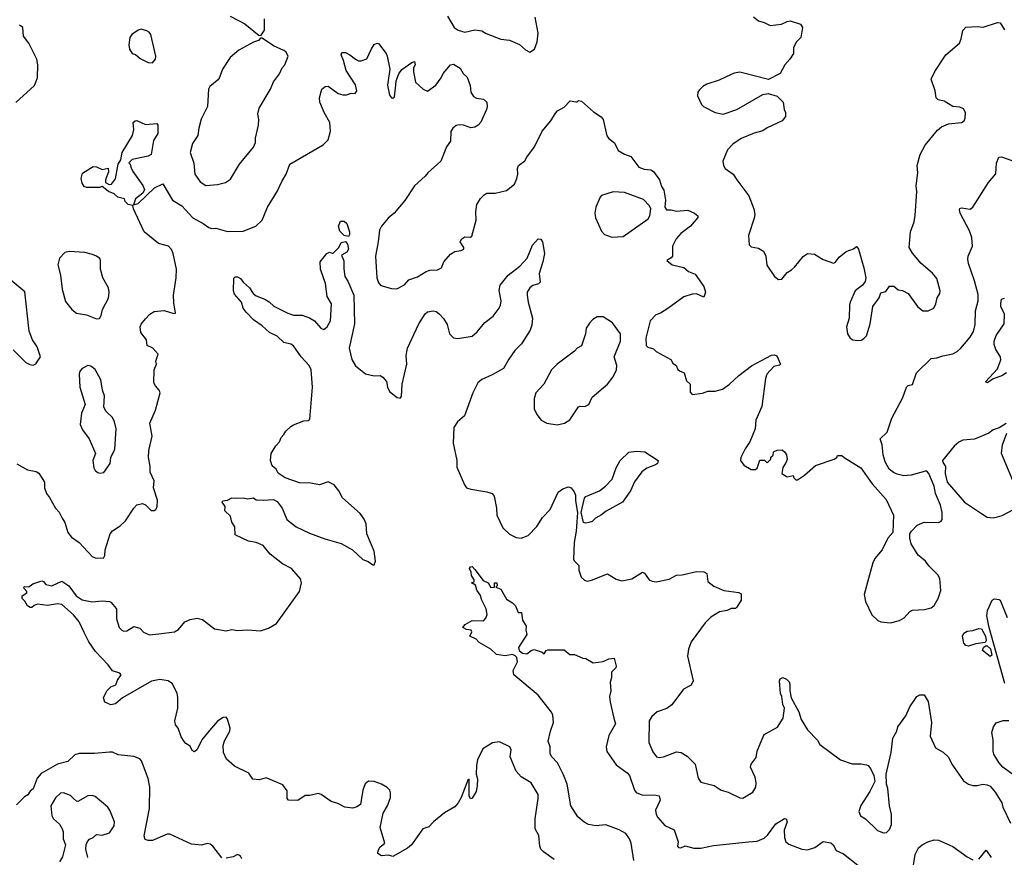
# Model space of a CAD drawing. Extents: x 2133489 to 2292442, y 756223 to 916462.
# Tile 384 of 463: x 2251331 to 2258173, y 861727 to 867549. Entities that reach past the tile are written whole.
import ezdxf

# ---------------------------------------------------------------- set-up
doc = ezdxf.new("R2010")
doc.units = 0

msp = doc.modelspace()

# ---------------------------------------------------------------- linework, layer by layer
at = {"layer": '0CON20XD'}
for points in [[(2252794.3, 867574.3), (2252895, 867521.2), (2252995, 867440), (2253008.3, 867441.7), (2253032.5, 867475), (2253032, 867555)], [(2254305, 867574), (2254350, 867495), (2254378.8, 867475), (2254425, 867462.5), (2254495, 867478.9), (2254542.3, 867472.3), (2254573.2, 867453.2), (2254675, 867414), (2254735, 867406.2), (2254805, 867376), (2254845, 867340), (2254875, 867323.3), (2254907.5, 867345), (2254926, 867395), (2254932.9, 867455), (2254913.8, 867566.2)], [(2256429.6, 867569.6), (2256465, 867540.8), (2256505, 867529.2), (2256545, 867507.5), (2256625, 867516.7), (2256665, 867537.5), (2256685, 867540), (2256757, 867517), (2256770, 867495), (2256760, 867425), (2256730, 867395), (2256707.5, 867355), (2256707.5, 867315), (2256682.5, 867275), (2256647.5, 867235), (2256616.1, 867173.9), (2256535, 867132.5), (2256336.4, 867183.6), (2256295, 867178), (2256275, 867168.8), (2256191.7, 867128.3), (2256105, 867101.2), (2256077.5, 867085), (2256055, 867062.5), (2256043.3, 867045), (2256040.7, 867020.7), (2256069.3, 866959.3), (2256082.5, 866945), (2256165, 866903.8), (2256218.3, 866891.7), (2256315, 866924), (2256495, 867030), (2256533, 867037), (2256595, 867017.5), (2256637.5, 866975), (2256642.5, 866925), (2256652.5, 866905), (2256652.5, 866875), (2256630, 866845), (2256525, 866796.7), (2256495, 866776.7), (2256435, 866760), (2256345, 866722.5), (2256286.6, 866683.4), (2256250, 866645), (2256217.5, 866565), (2256220.8, 866535), (2256234.2, 866515), (2256290, 866475), (2256313.8, 866435), (2256398, 866325), (2256432, 866235), (2256438.8, 866195), (2256435, 866170), (2256395, 866050), (2256400, 865985), (2256415, 865970), (2256465, 865960), (2256500.8, 865940.8), (2256516, 865905), (2256523.9, 865843.9), (2256576.7, 865765), (2256605, 865743.3), (2256627.5, 865745), (2256665, 865792.5), (2256695, 865810), (2256715, 865830), (2256775, 865903.3), (2256805, 865923.8), (2256855, 865918.8), (2256915, 865882.5), (2256985, 865856.7), (2256997.7, 865862.3), (2257025, 865898.8), (2257075, 865936.7), (2257125, 865957.5), (2257145, 865972.5), (2257149.3, 865969.3), (2257158.8, 865955), (2257196.7, 865825), (2257210, 865755), (2257205, 865730), (2257187.5, 865705), (2257136.4, 865663.6), (2257101.2, 865585), (2257096.2, 865565), (2257096.1, 865473.9), (2257077.5, 865415), (2257082.5, 865365), (2257102.5, 865335), (2257120, 865325), (2257155, 865318.8), (2257177.7, 865322.3), (2257197.3, 865332.7), (2257215, 865352.5), (2257240, 865435), (2257260, 865555), (2257302.5, 865615), (2257315, 865650), (2257349.3, 865660.7), (2257375, 865697.5), (2257405, 865696.2), (2257435, 865671.2), (2257465, 865666), (2257505, 865646.7), (2257570, 865555), (2257606.4, 865526.4), (2257645, 865526.2), (2257683.3, 865545), (2257698, 865575), (2257706, 865615), (2257725.8, 865645), (2257727.5, 865665), (2257705, 865750), (2257675, 865786.2), (2257594.5, 865854.5), (2257535.7, 865925.7), (2257512, 865965), (2257521.2, 866075), (2257546.7, 866145), (2257553, 866187), (2257564.5, 866355.5), (2257561.5, 866395), (2257572.5, 866485), (2257566.7, 866535), (2257587.9, 866612.1), (2257622.4, 866677.6), (2257709.3, 866780.7), (2257736.8, 866803.2), (2257785, 866824), (2257875, 866833.8), (2257893.3, 866845), (2257902, 866865), (2257903.8, 866903.8), (2257888.3, 866928.3), (2257865, 866940), (2257816.4, 866946.4), (2257755, 866982.5), (2257713, 866993), (2257700, 867005), (2257692.5, 867055), (2257663.8, 867135), (2257690.3, 867189.7), (2257766.2, 867305), (2257861.2, 867385), (2257874, 867415), (2257885.7, 867474.3), (2257905, 867496.2), (2257985, 867501.2), (2258025, 867496.2), (2258125, 867530), (2258145, 867527.5), (2258175, 867477.5)], [(2251305, 866973.8), (2251435, 867091.2), (2251454.4, 867145), (2251456.5, 867235), (2251449.5, 867275), (2251394, 867385), (2251357.5, 867435), (2251353.9, 867493.9), (2251330.5, 867510.5)], [(2252255, 867250), (2252275.9, 867274.1), (2252276.2, 867295), (2252242, 867445), (2252231.2, 867461.2), (2252215, 867471.2), (2252175, 867483.3), (2252155, 867476.7), (2252110, 867445), (2252096.2, 867425), (2252090, 867375), (2252093.3, 867345), (2252112.5, 867315), (2252135, 867306.7), (2252168.8, 867278.8), (2252225, 867252), (2252255, 867250)], [(2252625, 866395.8), (2252705, 866402.9), (2252761.7, 866418.3), (2252795, 866441.2), (2252858, 866545), (2252956.4, 866663.6), (2252969.2, 866695), (2252970, 866725), (2252990.8, 866815), (2252994, 866855), (2252986.2, 866895), (2252996.2, 866935), (2253075, 867066.7), (2253095, 867116.7), (2253137.6, 867172.4), (2253155, 867213.8), (2253173.3, 867235), (2253196.7, 867295), (2253180, 867325), (2253165.8, 867335.8), (2253095, 867366.2), (2253015, 867420), (2253005, 867420), (2252990, 867405), (2252955, 867392.5), (2252855, 867338), (2252793.7, 867286.3), (2252741.4, 867205), (2252714.5, 867135.5), (2252653.3, 867085), (2252644.2, 867065.8), (2252635.7, 866945), (2252592.6, 866857.4), (2252575.7, 866795), (2252570, 866745), (2252531.1, 866688.9), (2252515.6, 866625), (2252541.7, 866551.7), (2252548.6, 866475), (2252585, 866422), (2252625, 866395.8)], [(2252135, 866303.3), (2252121.7, 866261.7), (2252155, 866272.2), (2252268.8, 866381.2), (2252325, 866409.2), (2252393.1, 866295), (2252457.1, 866255), (2252535, 866171.1), (2252605, 866133.5), (2252645, 866104), (2252665, 866098), (2252695, 866100), (2252775, 866075.8), (2252885, 866080), (2252972.5, 866115), (2253016.7, 866155), (2253053.8, 866245), (2253121.2, 866355), (2253152, 866425), (2253184, 866475), (2253208.8, 866545), (2253440.3, 866679.7), (2253474, 866715), (2253490.8, 866775), (2253486, 866835), (2253445.8, 866905), (2253417.5, 866975), (2253414, 867005), (2253430, 867065), (2253455, 867084), (2253475, 867088), (2253545, 867036), (2253577.3, 867027.3), (2253602.5, 867027.5), (2253635, 867038.8), (2253663.3, 867036.7), (2253673.8, 867055), (2253665.5, 867095.5), (2253599.5, 867195), (2253581.4, 867265), (2253564.2, 867305), (2253568.8, 867321.2), (2253595, 867320), (2253626.2, 867305), (2253665, 867273.8), (2253685, 867263.8), (2253705, 867263.8), (2253743.9, 867276.1), (2253775, 867346.7), (2253795, 867376.7), (2253815, 867386.2), (2253825, 867383.3), (2253878, 867315), (2253885.6, 867295.6), (2253902.9, 867205), (2253888.1, 867095), (2253900, 867025), (2253915, 867006.7), (2253925, 867003.8), (2253935, 867012.5), (2253944.3, 867095), (2253948.1, 867125), (2253965, 867172.5), (2253986.1, 867203.9), (2254055, 867252.5), (2254075, 867257.5), (2254080, 867235), (2254068.8, 867215), (2254067.7, 867187.7), (2254082, 867115), (2254135, 867066.2), (2254165, 867053.3), (2254224, 867095), (2254260, 867145), (2254273.8, 867175), (2254323.8, 867235), (2254345, 867238.8), (2254391.4, 867211.4), (2254412, 867175), (2254440.5, 867150.5), (2254461.7, 867091.7), (2254465.6, 867045.6), (2254483.8, 867015), (2254505, 867004.2), (2254555, 866996.2), (2254576.2, 866975), (2254580, 866945), (2254575.7, 866925), (2254535, 866836.7), (2254516.2, 866815), (2254495, 866802.5), (2254465, 866798.1), (2254415, 866815.6), (2254385, 866818.9), (2254365, 866812.9), (2254342, 866795), (2254327.3, 866772.7), (2254324.2, 866705), (2254298.1, 866665), (2254258, 866565), (2254167.5, 866485), (2254149.7, 866460.3), (2254075, 866393.8), (2254007.8, 866292.2), (2253933.1, 866205), (2253891.4, 866168.6), (2253846.4, 866113.6), (2253830.6, 866085), (2253822.2, 866005), (2253802.5, 865905), (2253813.5, 865755), (2253825, 865720), (2253841.2, 865701.2), (2253915, 865680), (2253952.3, 865677.7), (2254005, 865706.2), (2254035, 865742), (2254095, 865762.5), (2254155, 865800), (2254181.2, 865808.8), (2254235, 865810), (2254262.5, 865825), (2254278, 865865), (2254325, 865918.8), (2254355, 865938.8), (2254400, 865945), (2254417.5, 865955), (2254416.7, 865966.7), (2254392.5, 866005), (2254402.5, 866025), (2254425, 866040), (2254463, 866037), (2254472.5, 866045), (2254502.5, 866155), (2254500, 866215), (2254508.8, 866265), (2254532.7, 866307.3), (2254557.7, 866332.3), (2254577.3, 866342.7), (2254635, 866342.5), (2254715, 866362.5), (2254770, 866405), (2254786.7, 866445), (2254792.5, 866475), (2254790, 866515), (2254797.5, 866535), (2254842.3, 866567.7), (2254855.6, 866594.4), (2254909.2, 866665), (2254962.5, 866775), (2255022, 866845), (2255055, 866900), (2255067.5, 866915), (2255115, 866940), (2255155.9, 866984.1), (2255195, 866977.5), (2255205, 866977.5), (2255215, 866987.5), (2255235, 866982), (2255318.9, 866908.9), (2255372.7, 866872.7), (2255385.5, 866855), (2255411.1, 866741.1), (2255425, 866722.9), (2255465, 866692), (2255490.9, 866640.9), (2255535, 866613.8), (2255577.3, 866597.3), (2255633.1, 866523.1), (2255670.9, 866510.9), (2255717.5, 866505), (2255736, 866495), (2255777, 866437), (2255790.5, 866390.5), (2255806.7, 866365), (2255818.8, 866295), (2255813.3, 866245), (2255825, 866227.5), (2255858.3, 866228.3), (2255895, 866218), (2255975, 866224), (2256020, 866205), (2256043.3, 866185), (2256043.8, 866175), (2255992, 866115), (2255925, 866062), (2255892.5, 866025), (2255868, 865975), (2255866.7, 865905), (2255857.3, 865892.7), (2255827.5, 865875), (2255865.7, 865845.7), (2255945.8, 865825.8), (2255977.7, 865797.7), (2256025, 865780), (2256085.7, 865695.7), (2256096.2, 865655), (2256085, 865620), (2256035, 865643.3), (2256005, 865641.2), (2255945, 865622), (2255835, 865541.2), (2255785, 865510), (2255751.7, 865498.3), (2255712.5, 865455), (2255682.5, 865335), (2255683.3, 865285), (2255695, 865272.5), (2255735, 865262.5), (2255755, 865242.5), (2255855, 865187.5), (2255870.7, 865160.7), (2255892.5, 865145), (2255905, 865117.5), (2255915, 865107.5), (2255947.5, 865095), (2255965, 865040), (2255990, 865015), (2255990.7, 864960.7), (2256005, 864943.3), (2256075, 864953.3), (2256113.9, 864966.1), (2256165, 864966.2), (2256215, 864982), (2256264.3, 865015.7), (2256328.8, 865075), (2256417.2, 865142.8), (2256555, 865216.7), (2256575, 865220), (2256593, 865213), (2256617.5, 865155), (2256611.7, 865148.3), (2256571.2, 865138.8), (2256522.5, 865085), (2256513.5, 865055), (2256488.3, 864861.7), (2256447.1, 864765), (2256441.4, 864705), (2256404.3, 864615.7), (2256373.3, 864566.7), (2256342.5, 864505), (2256340, 864485), (2256363.6, 864453.6), (2256415, 864422.5), (2256445, 864423.3), (2256455, 864432.5), (2256475, 864486.7), (2256507, 864487), (2256525, 864470), (2256550, 864495), (2256551.7, 864508.3), (2256567, 864523), (2256570, 864545), (2256595, 864556.2), (2256628.3, 864558.3), (2256646.7, 864545), (2256660, 864525), (2256663.3, 864495), (2256657, 864473), (2256635, 864437.5), (2256626.7, 864395), (2256665, 864372), (2256705, 864380), (2256710, 864365), (2256725, 864350), (2256735, 864350), (2256785, 864383.3), (2256860.3, 864449.7), (2256990, 864495), (2257010, 864505), (2257015, 864520), (2257045, 864520), (2257060, 864505), (2257175.4, 864435.4), (2257255, 864323.3), (2257352.5, 864215), (2257402.5, 864105), (2257397.5, 863985), (2257363.9, 863946.1), (2257323.3, 863865), (2257273.8, 863805), (2257258.8, 863775), (2257230, 863665), (2257200, 863555), (2257208, 863505), (2257252.7, 863412.7), (2257295, 863373.3), (2257315, 863363.8), (2257382.3, 863357.7), (2257445, 863374), (2257477.3, 863392.7), (2257516.2, 863435), (2257534.5, 863445.5), (2257619.5, 863450.5), (2257665, 863460.8), (2257685, 863478), (2257712.9, 863525), (2257732.3, 863582.3), (2257725.6, 863665.6), (2257710.3, 863690.3), (2257650.4, 863750.4), (2257625, 863786.2), (2257575, 863827.5), (2257526.7, 863905), (2257517.5, 863945), (2257517.5, 863975), (2257527.5, 863995), (2257567.5, 864035), (2257615, 864056.7), (2257716.1, 864053.9), (2257735, 864063.3), (2257741.2, 864075), (2257741.9, 864125), (2257729.1, 864175), (2257694.4, 864255), (2257686.6, 864306.6), (2257649.2, 864395), (2257635, 864410), (2257625, 864410), (2257526.1, 864383.9), (2257475, 864378.8), (2257429.5, 864389.5), (2257402.7, 864402.7), (2257373.3, 864425), (2257346.1, 864476.1), (2257332, 864525), (2257324, 864595), (2257310, 864635), (2257358.3, 864681.7), (2257391.3, 864778.7), (2257467.3, 864922.7), (2257494.5, 864995.5), (2257505, 865006.2), (2257535.7, 865014.3), (2257564, 865095), (2257665, 865193.8), (2257705, 865198), (2257745, 865212.5), (2257814.2, 865225.8), (2257845, 865242), (2257871.2, 865265), (2257936.6, 865343.4), (2257958.3, 865381.7), (2257970.3, 865429.7), (2257972.1, 865525), (2257990.8, 865595), (2257990.9, 865639.1), (2257965.5, 865735), (2257923.5, 865855), (2257919.4, 865885), (2257921.4, 865905), (2257951.1, 865975), (2257948.5, 866035), (2257931.4, 866081.4), (2257867.1, 866205), (2257862.5, 866227.5), (2257865, 866237.5), (2257875, 866241.2), (2257935, 866231.2), (2257955, 866246.7), (2258063.3, 866416.7), (2258115, 866476.7), (2258119.2, 866550.8), (2258135, 866593.3), (2258153.3, 866596.7), (2258225, 866571.2)], [(2251311.7, 864461.7), (2251385, 864420), (2251445, 864408), (2251465, 864396.7), (2251504.2, 864335), (2251504.2, 864294.2), (2251516.7, 864255), (2251538.3, 864228.3), (2251579.2, 864155), (2251605.4, 864125.4), (2251626.9, 864085), (2251645.7, 864055), (2251665.7, 863985.7), (2251691.3, 863951.3), (2251745, 863916), (2251835, 863818.8), (2251855, 863808.8), (2251913.3, 863806.7), (2251923.8, 863825), (2251924.3, 863865), (2251958.8, 863975), (2251975, 863996.7), (2252028.8, 864031.2), (2252066.2, 864065), (2252123.8, 864155), (2252145, 864176.7), (2252185, 864186.7), (2252205, 864176.7), (2252245, 864137.5), (2252265, 864137.5), (2252276.1, 864143.9), (2252285.9, 864164.1), (2252288.8, 864208.8), (2252260.8, 864295), (2252265.6, 864345), (2252238.6, 864405), (2252238.9, 864445), (2252227.1, 864505), (2252229.2, 864555), (2252252.9, 864655), (2252236, 864745), (2252274.1, 864835.9), (2252306.7, 864955), (2252301.2, 864975), (2252274.3, 865004.3), (2252263.8, 865025), (2252266.7, 865115), (2252282.5, 865155), (2252277.5, 865175), (2252292.5, 865225), (2252255.8, 865265.8), (2252217.5, 865285), (2252213.3, 865325), (2252173.3, 865375), (2252168.8, 865415), (2252175, 865432.5), (2252205, 865470), (2252235, 865501.2), (2252265, 865521.2), (2252335, 865527.1), (2252403, 865507), (2252415, 865510), (2252402.1, 865582.1), (2252401.1, 865635), (2252418.6, 865755), (2252421.1, 865815), (2252398.5, 865925), (2252385, 865952), (2252365, 865974.2), (2252295, 865992.9), (2252195.5, 866075.5), (2252121.9, 866235), (2252118.3, 866258.3), (2252084, 866265), (2252064.2, 866285), (2252060, 866305), (2252013.3, 866315), (2251988.8, 866338.8), (2251947.5, 866355), (2251913.8, 866383.8), (2251905, 866390), (2251885, 866383.3), (2251795, 866383.3), (2251779.3, 866389.3), (2251765, 866412.5), (2251758.6, 866445), (2251768.3, 866481.7), (2251841.7, 866528.3), (2251865, 866527.3), (2251905, 866508.8), (2251945, 866516.7), (2251948.3, 866491.7), (2251927.5, 866435), (2251928.3, 866418.3), (2251953, 866403), (2251970, 866405), (2251996.4, 866443.6), (2252016.2, 866545), (2252034.1, 866575.9), (2252044, 866625), (2252114.2, 866745), (2252123.8, 866785), (2252120, 866835), (2252133, 866847), (2252145, 866847.5), (2252205, 866821.2), (2252285, 866827.5), (2252291.2, 866815), (2252290.9, 866759.1), (2252261.2, 866708.8), (2252245, 866612.5), (2252225, 866600), (2252113, 866577), (2252090, 866555), (2252100, 866545), (2252102.5, 866525), (2252117.5, 866495), (2252185.8, 866395.8), (2252197.7, 866367.7), (2252186.7, 866343.3), (2252135, 866303.3)], [(2255445, 866037.1), (2255525, 866042.9), (2255698.8, 866165), (2255710, 866185), (2255716.7, 866235), (2255707.5, 866255), (2255665, 866300), (2255535, 866346.9), (2255455, 866352.5), (2255375, 866327.5), (2255364.5, 866315.5), (2255334.7, 866245.3), (2255328.2, 866205), (2255332.5, 866172.5), (2255375, 866080), (2255395.6, 866055.6), (2255445, 866037.1)], [(2253615, 866042.5), (2253585, 866050), (2253555, 866080), (2253547, 866113), (2253561.2, 866148.8), (2253585, 866148.8), (2253605, 866132.5), (2253622.5, 866075), (2253622.5, 866055), (2253615, 866042.5)], [(2255045, 861712.7), (2254970, 861765), (2254952, 861785), (2254944.4, 861805), (2254939.7, 861879.7), (2254912.5, 861925), (2254912.5, 861995), (2254934.4, 862135), (2254932.9, 862165), (2254885.7, 862245), (2254815, 862285.8), (2254782, 862325), (2254740, 862425), (2254746, 862475), (2254736.7, 862495), (2254665, 862530), (2254616.4, 862523.6), (2254549.3, 862480.7), (2254512.5, 862405), (2254505.6, 862364.4), (2254503.3, 862305), (2254511.7, 862271.7), (2254511.2, 862225), (2254503.3, 862185), (2254475, 862137.5), (2254463.6, 862133.6), (2254454.3, 862154.3), (2254455, 862270), (2254445, 862262.5), (2254397.8, 862142.2), (2254378.1, 862105), (2254355, 862078.8), (2254282.7, 862037.3), (2254205.8, 861974.2), (2254175, 861938.8), (2254133.3, 861925), (2254053.8, 861815), (2254025, 861792), (2253925, 861733.3), (2253895, 861743.3), (2253845, 861736.7), (2253820, 861755), (2253822, 861775), (2253835, 861800), (2253867.5, 861825), (2253836.2, 861935), (2253858, 862035), (2253886, 862085), (2253907, 862143), (2253907.5, 862175), (2253904, 862195), (2253885, 862212.5), (2253845.4, 862235.4), (2253795, 862254), (2253755, 862256.2), (2253732.5, 862237.5), (2253716.2, 862195), (2253700, 862095), (2253675, 862077.5), (2253645, 862070), (2253590, 862075), (2253541.7, 862101.7), (2253495, 862114.2), (2253425, 862164), (2253405, 862172), (2253346.4, 862156.4), (2253315, 862156.7), (2253265, 862121.2), (2253200, 862125), (2253190, 862135), (2253188.8, 862188.8), (2253160.5, 862230.5), (2253045, 862280), (2252995, 862266.7), (2252950.5, 862270.5), (2252922.9, 862312.9), (2252825, 862360), (2252769, 862409), (2252748.5, 862455), (2252745.5, 862505), (2252755, 862538), (2252790.6, 862605), (2252794.4, 862625), (2252775, 862687.5), (2252765, 862701.2), (2252745, 862699.2), (2252706.6, 862673.4), (2252636.5, 862593.5), (2252597.5, 862545), (2252565, 862476.7), (2252545, 862461.2), (2252529.5, 862469.5), (2252515, 862500), (2252485, 862518.8), (2252473.2, 862533.2), (2252454, 862565), (2252433.3, 862625), (2252415, 862647.5), (2252409.2, 862675), (2252430.8, 862765), (2252431.2, 862841.2), (2252425.8, 862865), (2252393, 862933), (2252364.1, 862954.1), (2252305, 862964.2), (2252247.7, 862952.3), (2252046.2, 862835), (2251995.9, 862794.1), (2251965, 862788), (2251923.3, 862805), (2251913.9, 862836.1), (2251937.5, 862885), (2251965, 862913.3), (2251998.8, 862925), (2252011.2, 862958.8), (2252037.5, 862995), (2252027, 863007), (2251975, 863022.5), (2251945.9, 863065.9), (2251856.9, 863156.9), (2251811.9, 863225), (2251780.4, 863290.4), (2251743.7, 863363.7), (2251705, 863412.5), (2251623.8, 863485), (2251595, 863490), (2251525, 863476.7), (2251455, 863486), (2251431.7, 863478.3), (2251415.9, 863464.1), (2251405, 863464), (2251385, 863476.2), (2251367.7, 863507.7), (2251348.8, 863525), (2251347.5, 863545), (2251380, 863565), (2251380, 863575), (2251362.5, 863595), (2251360, 863605), (2251365, 863610), (2251395, 863607.5), (2251422.1, 863627.9), (2251485, 863648.8), (2251497.5, 863645), (2251513.9, 863623.9), (2251555, 863613.3), (2251625, 863647.5), (2251673.8, 863615), (2251723.7, 863543.7), (2251765, 863517.5), (2251835, 863501.9), (2251905, 863510), (2251955, 863506), (2251965, 863500), (2252003.3, 863455), (2252004.3, 863385), (2252022.9, 863325), (2252040, 863305), (2252055, 863299.2), (2252075, 863300.8), (2252125, 863331.2), (2252165, 863320.8), (2252191.9, 863291.9), (2252234.3, 863274.3), (2252298.9, 863281.1), (2252408, 863295), (2252435, 863311.1), (2252479.2, 863365), (2252515, 863380.9), (2252565, 863389.1), (2252600.9, 863380.9), (2252685, 863315.5), (2252765, 863301.4), (2252805, 863310.8), (2252845, 863304.3), (2252915, 863308.6), (2253005, 863301.4), (2253059.5, 863320.5), (2253115, 863352), (2253275.6, 863574.4), (2253290, 863635), (2253283.6, 863663.6), (2253219.2, 863735), (2253156.9, 863766.9), (2253072, 863835), (2253023.8, 863893.8), (2252975, 863915.8), (2252920, 863925), (2252876.2, 863946.2), (2252827.5, 863967.5), (2252826.2, 864025), (2252806.1, 864056.1), (2252795, 864097.5), (2252757.5, 864135), (2252760, 864165), (2252737.5, 864195), (2252742.5, 864205), (2252775, 864210), (2252805, 864226.7), (2252835, 864222.5), (2252885, 864226.7), (2252915, 864220), (2252955, 864226.7), (2252975, 864212.5), (2253025, 864208.8), (2253095, 864213.3), (2253119.5, 864199.5), (2253154, 864154), (2253187.5, 864075), (2253252.5, 864025), (2253345, 863981.2), (2253451.2, 863941.2), (2253565, 863908.8), (2253644.1, 863864.1), (2253715, 863796.2), (2253753.6, 863783.6), (2253785, 863760), (2253795, 863760), (2253802.5, 863785), (2253793.3, 863855), (2253743.8, 863975), (2253738.8, 864045), (2253725, 864077.5), (2253697.7, 864117.7), (2253573.3, 864225), (2253550, 864275), (2253515.4, 864315.4), (2253475, 864337.5), (2253415, 864316.2), (2253355, 864327.5), (2253275, 864330), (2253175, 864363.8), (2253128.3, 864398.3), (2253112.5, 864425), (2253085, 864447.5), (2253073.6, 864486.4), (2253077.5, 864535), (2253111.7, 864588.3), (2253137.5, 864615), (2253147.5, 864645), (2253167.5, 864665), (2253180.7, 864689.3), (2253215, 864722.5), (2253235, 864732.5), (2253305, 864760), (2253335, 864762.5), (2253347.7, 864772.3), (2253365.4, 864995), (2253355.5, 865115), (2253343.8, 865145), (2253286, 865205), (2253235, 865282.5), (2253215, 865293.8), (2253166, 865305), (2253119.6, 865349.6), (2253066.9, 865375), (2253015, 865422.1), (2252955, 865462.2), (2252905, 865516), (2252884.3, 865545), (2252871.4, 865585), (2252825, 865641.2), (2252815.8, 865665), (2252818.3, 865751.7), (2252828.3, 865761.7), (2252845, 865762), (2252865, 865751.2), (2252883.3, 865725), (2252928.6, 865685), (2252953.8, 865645), (2252975, 865628.8), (2253035, 865607.5), (2253065, 865588.8), (2253097.3, 865557.3), (2253195, 865509.2), (2253235, 865496), (2253295, 865496), (2253345, 865477.5), (2253380, 865455), (2253423.3, 865405), (2253445, 865396.7), (2253468.8, 865415), (2253490.8, 865455), (2253498, 865575), (2253468.8, 865625), (2253456.1, 865716.1), (2253421.2, 865815), (2253420, 865865), (2253465, 865923.3), (2253485, 865932.5), (2253507, 865923), (2253550, 865965), (2253565, 866000), (2253595, 866007.5), (2253609.5, 865989.5), (2253615.6, 865955), (2253605, 865933.8), (2253568.3, 865911.7), (2253583.6, 865873.6), (2253582.7, 865817.3), (2253590, 865765), (2253612.2, 865732.2), (2253653.6, 865635), (2253657.2, 865435), (2253620.8, 865265), (2253638.2, 865188.2), (2253665, 865144.3), (2253735, 865088.6), (2253795, 865074.2), (2253835, 865076.2), (2253855, 865063.8), (2253880, 865035), (2253887.5, 864995), (2253902, 864965), (2253955, 864924), (2253975, 864918.8), (2253985, 864930), (2253990, 865015), (2254021.1, 865155), (2254015.6, 865215), (2254025.6, 865265), (2254103.6, 865435), (2254149.2, 865505), (2254165, 865519.2), (2254205, 865525.7), (2254225, 865520.8), (2254246.2, 865505), (2254275, 865473.3), (2254301.2, 865431.2), (2254317.5, 865365), (2254345, 865337.5), (2254375, 865333.3), (2254475, 865349.2), (2254511.2, 865378.8), (2254564, 865445), (2254620.7, 865489.3), (2254662.5, 865545), (2254672.9, 865565), (2254676.9, 865595), (2254663, 865667), (2254670.8, 865705), (2254725, 865772.5), (2254806.2, 865835), (2254858.5, 865891.5), (2254895, 865982.5), (2254935, 866026.7), (2254953, 866023), (2254963.3, 866005), (2254978, 865925), (2254967.5, 865865), (2254941.2, 865785), (2254946.7, 865725), (2254935.9, 865714.1), (2254897.3, 865702.7), (2254876.2, 865685), (2254858, 865655), (2254857.5, 865635)], [(2251865, 865470), (2251885, 865473.3), (2251897.5, 865492.5), (2251906, 865535), (2251947.6, 865612.4), (2251953.8, 865655), (2251948.8, 865685), (2251908.8, 865755), (2251893.8, 865815), (2251893.3, 865875), (2251888.3, 865888.3), (2251866.1, 865906.1), (2251837.7, 865917.7), (2251785, 865930), (2251675, 865937.1), (2251645, 865930.8), (2251607.5, 865892.5), (2251595.6, 865845), (2251614.4, 865774.4), (2251626.2, 865675), (2251649.3, 865589.3), (2251694.1, 865534.1), (2251725, 865510), (2251795, 865496.7), (2251865, 865470)], [(2251285, 865253.3), (2251375, 865166.2), (2251402.7, 865152.7), (2251425, 865148.8), (2251442.3, 865157.7), (2251476.2, 865205), (2251453.8, 865275), (2251420, 865325), (2251396.7, 865385), (2251367, 865657), (2251242.5, 865762.5)], [(2254857.5, 865635), (2254864.4, 865585), (2254895.4, 865475), (2254890.5, 865425), (2254877.9, 865392.1), (2254817.5, 865295), (2254771.2, 865248.8), (2254729.3, 865190.7), (2254694.2, 865125), (2254615, 865080), (2254542.3, 865047.7), (2254515.6, 865025), (2254478.9, 864955), (2254422.7, 864795), (2254374.5, 864755), (2254348.2, 864715), (2254343.8, 864605), (2254368.1, 864485), (2254369.7, 864439.7), (2254421.4, 864315), (2254436.4, 864296.4), (2254465, 864285.6), (2254577, 864267), (2254615, 864255.8), (2254627.9, 864237.9), (2254644.2, 864154.2), (2254645.8, 864105.8), (2254687.6, 864017.6), (2254735, 863972.5), (2254781.2, 863951.2), (2254815, 863945.7), (2254865, 863962.9), (2254925, 864027.5), (2254965, 864089.2), (2255017.1, 864145), (2255073.3, 864265), (2255105, 864288.8), (2255145, 864301.2), (2255162.5, 864295), (2255185, 864266.7), (2255193.1, 864245), (2255193.3, 864205), (2255208, 864125), (2255197.5, 863995), (2255184, 863915), (2255180.5, 863800.5), (2255185, 863787.5), (2255215.9, 863755.9), (2255217, 863723), (2255233.8, 863673.8), (2255255, 863652.5), (2255275, 863647.5), (2255305, 863653.8), (2255415, 863698), (2255475, 863660), (2255515, 863648.8), (2255585, 863663.8), (2255658.8, 863708.8), (2255671.7, 863701.7), (2255705, 863656.7), (2255726.1, 863646.1), (2255755, 863642), (2255845, 863661.4), (2255895, 863687.5), (2255935, 863690), (2256033.9, 863713.9), (2256085, 863711.2), (2256105, 863700), (2256113.8, 863645), (2256155, 863612), (2256225, 863582.5), (2256328.3, 863568.3), (2256345, 863557.5), (2256343.5, 863515), (2256315, 863466), (2256305, 863456.7), (2256275, 863456.7), (2256246.4, 863443.6), (2256195, 863432.5), (2256134.2, 863395.8), (2256095, 863356.7), (2255998, 863225), (2255979.2, 863175), (2255972.5, 863125), (2256012, 862955), (2255996.4, 862923.6), (2255943.8, 862895), (2255863.2, 862786.8), (2255829.1, 862760.9), (2255761.1, 862738.9), (2255723.8, 862706.2), (2255704.5, 862675.5), (2255704, 862525), (2255730.9, 862460.9), (2255755.9, 862425.9), (2255775, 862421.4), (2255805, 862425.6), (2255895, 862461.5), (2255926.7, 862456.7), (2255969.6, 862429.6), (2256025.8, 862375.8), (2256045, 862277.5), (2256065, 862248.8), (2256156.6, 862226.6), (2256204.4, 862194.4), (2256255, 862180), (2256335, 862140), (2256355, 862138), (2256425, 862180), (2256446, 862215), (2256449.2, 862245), (2256442.5, 862285), (2256410, 862355), (2256414.3, 862375.7), (2256447.8, 862422.2), (2256455.8, 862465), (2256476, 862515), (2256505, 862581.2), (2256597, 862633), (2256635.8, 862694.2), (2256646.7, 862765), (2256635, 862790), (2256626.7, 862845), (2256617, 862867), (2256610, 862955), (2256615, 862967.5), (2256635, 862977.5), (2256660, 862965), (2256677, 862947), (2256681.7, 862931.7), (2256682.5, 862885), (2256692.5, 862835), (2256745, 862737.5), (2256762, 862685), (2256805, 862613.3), (2256875, 862542.5), (2256892.3, 862512.3), (2257035, 862403.8), (2257115, 862377.5), (2257175, 862377.5), (2257215, 862370), (2257227.5, 862365), (2257243.3, 862345), (2257266.4, 862296.4), (2257272.5, 862255), (2257238.8, 862185), (2257175, 862087.5), (2257161.2, 862045), (2257173.3, 862015), (2257208, 861995), (2257292.9, 861912.9), (2257333, 861897), (2257355, 861900), (2257375, 861920), (2257389.4, 861955), (2257389.5, 862025), (2257375.7, 862085), (2257363.3, 862205), (2257353.3, 862235), (2257351.2, 862305), (2257385.8, 862455), (2257398, 862555), (2257426.7, 862605), (2257432.5, 862635), (2257488.3, 862711.7), (2257515.9, 862774.1), (2257566.1, 862843.9), (2257585, 862856.7), (2257615, 862857.5), (2257645, 862810), (2257666, 862665), (2257658.3, 862568.3), (2257695, 862487.5), (2257749.1, 862459.1), (2257785, 862422.5), (2257808.1, 862375), (2257889.7, 862259.7), (2257925, 862236), (2257955, 862226), (2257985, 862226), (2258024.2, 862235.8), (2258055, 862232), (2258075, 862221.2), (2258110.5, 862180.5), (2258156.2, 862105), (2258163.8, 862075), (2258215.7, 861965)], [(2258188, 865095), (2258155, 865074), (2258096.4, 865053.6), (2258056.7, 865025), (2258043.1, 865033.1), (2258125, 865122), (2258148.9, 865185), (2258146.9, 865205), (2258115, 865256.2), (2258102.6, 865292.6), (2258103.3, 865315), (2258117.5, 865355), (2258172.9, 865435), (2258173.4, 865503.4), (2258150, 865555), (2258148, 865575), (2258154.2, 865605.8), (2258175, 865613.3)], [(2255065, 864734), (2255115.9, 864744.1), (2255155, 864768.8), (2255215, 864858.8), (2255225, 864863.3), (2255259.3, 864860.7), (2255286.4, 864873.6), (2255310, 864925), (2255415, 865016.7), (2255455, 865067.5), (2255478.8, 865115), (2255481.2, 865145), (2255461.2, 865205), (2255506.7, 865315), (2255506.4, 865366.4), (2255451.2, 865441.2), (2255385, 865483.8), (2255345, 865483.8), (2255314.2, 865465.8), (2255290.5, 865439.5), (2255266.7, 865405), (2255263.8, 865365), (2255235, 865283.3), (2255205, 865266.7), (2255185.9, 865244.1), (2255065, 865153.8), (2255026.2, 865115), (2254974.2, 865015), (2254918, 864955), (2254906, 864915), (2254906.7, 864845), (2254923.9, 864803.9), (2254955, 864766.7), (2254995, 864743.8), (2255065, 864734)], [(2251885, 864396.7), (2251915, 864401.2), (2251960.8, 864465), (2251964.4, 864505), (2251991.9, 864565), (2252001.1, 864705), (2251988.9, 864755), (2251975, 864783.8), (2251932.5, 864825), (2251915.8, 864855), (2251920, 864935), (2251905.6, 864975), (2251894.4, 865045), (2251855, 865118.8), (2251825, 865140), (2251804.3, 865145.7), (2251764.3, 865125.7), (2251748, 865105), (2251744.2, 865085.8), (2251749.2, 864995), (2251786.2, 864875), (2251760, 864815), (2251752, 864735), (2251767.7, 864697.7), (2251815, 864636.7), (2251857.1, 864535), (2251838.6, 864485), (2251846.2, 864435), (2251856.7, 864415), (2251875, 864401.2), (2251885, 864396.7)], [(2258185, 864742.5), (2258137, 864713), (2258095, 864697.5), (2258065.5, 864674.5), (2257965, 864632.9), (2257885, 864625.8), (2257857.9, 864612.1), (2257825, 864583.8), (2257744.3, 864485.7), (2257745, 864473.3), (2257763.5, 864443.5), (2257761.5, 864395), (2257775, 864334.2), (2257895.8, 864195.8), (2258015, 864116.7), (2258055, 864092), (2258095, 864087.5)], [(2258262, 864275), (2258152.9, 864535), (2258161.1, 864595), (2258191.4, 864675)], [(2255265, 864050), (2255250, 864055), (2255232, 864125), (2255255, 864223.3), (2255265, 864236.2), (2255360, 864275), (2255402.7, 864307.3), (2255448, 864355), (2255475.5, 864434.5), (2255504.2, 864485), (2255565, 864543.3), (2255615, 864550.8), (2255675.7, 864545.7), (2255767.5, 864485), (2255763.3, 864465), (2255750, 864455), (2255688.7, 864431.3), (2255654.6, 864405.4), (2255602.8, 864337.2), (2255575, 864273.8), (2255519.2, 864195), (2255405.8, 864134.2), (2255375, 864108), (2255332.5, 864085), (2255308.3, 864061.7), (2255285, 864053.3), (2255265, 864050)], [(2258095, 864087.5), (2258125, 864092.9), (2258157.3, 864102.7), (2258237.5, 864145)], [(2255598, 861705), (2255581.2, 861825), (2255569.6, 861855), (2255542.1, 861892.1), (2255497.4, 861917.4), (2255405, 861954), (2255335, 861945.8), (2255284, 861955), (2255252.6, 861972.6), (2255209.6, 862009.6), (2255160, 862085), (2255135.5, 862235), (2255109.8, 862299.8), (2255068.6, 862385), (2255029.2, 862425), (2255016.8, 862446.8), (2255016.7, 862495), (2255004.4, 862535), (2255018.8, 862605), (2255039.6, 862665), (2255036.9, 862715), (2255026.9, 862736.9), (2254933.8, 862855), (2254764.3, 862995), (2254759.4, 863025), (2254790, 863085), (2254785, 863116.7), (2254775, 863127.9), (2254755, 863136), (2254705, 863126.7), (2254645, 863136.2), (2254605, 863173.8), (2254525, 863221.2), (2254503.6, 863243.6), (2254460, 863265), (2254472.5, 863295), (2254467.5, 863305), (2254435, 863311.2), (2254410, 863325), (2254426.2, 863345), (2254475, 863372.9), (2254555, 863370), (2254571.2, 863388.8), (2254579.4, 863415), (2254572.5, 863455), (2254542.9, 863515), (2254531.9, 863551.9), (2254508, 863585), (2254498.8, 863618.8), (2254470, 863635), (2254488.3, 863641.7), (2254490, 863655), (2254470, 863685), (2254469.3, 863709.3), (2254457.5, 863735), (2254463, 863747), (2254475, 863747.5), (2254495, 863727.5), (2254552.3, 863652.3), (2254587.5, 863635), (2254605, 863602.5), (2254630, 863605), (2254630, 863635), (2254647.5, 863635), (2254650, 863615), (2254640, 863605), (2254675, 863590), (2254715, 863522.5), (2254756.4, 863496.4), (2254777.5, 863475), (2254795, 863430), (2254818.3, 863428.3), (2254826.1, 863376.1), (2254851.2, 863335), (2254848, 863305), (2254855.8, 863275.8), (2254796.7, 863185), (2254802.5, 863165), (2254825, 863145.5), (2254855, 863140.6), (2254885, 863165.7), (2254905, 863172), (2254962.5, 863152.5), (2254975, 863142.5), (2254990, 863165), (2255001.7, 863168.3), (2255115, 863170), (2255155, 863137.5), (2255186.4, 863136.4), (2255245, 863111.2), (2255265, 863108.8), (2255315, 863078), (2255385, 863087.5), (2255425, 863107.1), (2255461.7, 863111.7), (2255476.2, 863055), (2255473.3, 863045), (2255443.8, 863015), (2255443.8, 862975), (2255434.1, 862944.1), (2255438.1, 862885), (2255430.6, 862845), (2255434.4, 862805), (2255460.3, 862695), (2255471.1, 862655), (2255424.7, 862575), (2255407.5, 862495), (2255412, 862462), (2255475, 862370.6), (2255551.9, 862315), (2255569.1, 862295), (2255602.5, 862195), (2255615, 862177.5), (2255655, 862161.1), (2255755, 862159.4), (2255775, 862153.8), (2255781.4, 862125), (2255750.4, 862055), (2255753.1, 862025), (2255765, 862003.3), (2255815, 861948.8), (2255879.4, 861919.4), (2255906.2, 861835), (2255903.1, 861805), (2255910, 861795), (2255925, 861793.9), (2255955, 861807.7), (2256015, 861790.4), (2256065, 861790), (2256151.2, 861808.8), (2256395.3, 861834.7), (2256455, 861839.7), (2256505, 861860.4), (2256528.6, 861881.4), (2256585, 861959.2), (2256645, 861998), (2256656.2, 861995), (2256663.1, 861975), (2256644.4, 861915), (2256644.5, 861865), (2256654.5, 861835), (2256675, 861819.1), (2256765, 861782.9), (2256805, 861778.8), (2256855.3, 861794.7), (2256915, 861836.7), (2256968.3, 861828.3), (2256984, 861815), (2257005.8, 861775), (2257055, 861751.9), (2257155, 861672.7)], [(2258176.7, 862935), (2258068.5, 863325), (2258052.7, 863405), (2258057, 863443), (2258087.5, 863515), (2258105, 863523.3), (2258135, 863520), (2258143.6, 863513.6), (2258193.8, 863395)], [(2257925, 863194.4), (2257905, 863198.9), (2257892.5, 863215), (2257883.4, 863265), (2257890.9, 863285), (2257915, 863300), (2257955, 863304), (2257995, 863318.6), (2258015, 863314.2), (2258041.9, 863265), (2258046, 863235), (2258040, 863220), (2257975, 863212), (2257925, 863194.4)], [(2258075, 863123.3), (2258022.5, 863165), (2258027.5, 863185), (2258043, 863197), (2258055, 863196.7), (2258075.9, 863175.9), (2258086.7, 863133.3), (2258075, 863123.3)], [(2258225, 862306.7), (2258163.3, 862355), (2258135.7, 862385.7), (2258100, 862445), (2258095.8, 862465), (2258095.7, 862545), (2258086.9, 862595), (2258098, 862635), (2258117.5, 862662.5), (2258165, 862678), (2258205, 862678)], [(2252735, 861723.8), (2252673.8, 861805), (2252655, 861818.8), (2252635, 861822.5), (2252595, 861812), (2252525, 861818.6), (2252375, 861887.1), (2252355, 861887.5), (2252255, 861843.3), (2252223.6, 861843.6), (2252202.3, 861852.3), (2252196.1, 861876.1), (2252234.2, 862065.8), (2252235.7, 862215), (2252224, 862275), (2252176.9, 862396.9), (2252165, 862412), (2252125, 862428.6), (2252015, 862439.4), (2251975, 862457.1), (2251955, 862459.2), (2251850.3, 862449.7), (2251745, 862449.4), (2251715, 862440), (2251665, 862393.1), (2251594.7, 862375.3), (2251480.4, 862309.6), (2251453.2, 862276.8), (2251425, 862203.3), (2251405, 862186.7), (2251388.3, 862161.7), (2251365, 862147.5), (2251308.8, 862091.2)], [(2251805.8, 861725), (2251790.6, 861785), (2251792.9, 861815), (2251803, 861837), (2251815.9, 861854.1), (2251842.5, 861865), (2251865, 861886.7), (2251905, 861881.4), (2251955, 861898), (2251988.1, 861945), (2251991.1, 861975), (2251958.6, 862055), (2251944.2, 862075), (2251855, 862150.8), (2251835, 862157.5), (2251805, 862154.2), (2251735, 862116.2), (2251725, 862116.7), (2251706.2, 862135), (2251685, 862158), (2251635, 862175.6), (2251615, 862173.8), (2251579.7, 862140.3), (2251548, 862085), (2251554, 862015), (2251566.2, 861995), (2251607.3, 861957.3), (2251626, 861925), (2251632.5, 861905), (2251632.5, 861855), (2251650, 861815), (2251628.5, 861731.5), (2251606.9, 861695)], [(2257542, 861672), (2257553.4, 861746.6), (2257577, 861793), (2257601.9, 861815), (2257640.8, 861835), (2257685, 861847.8), (2257715.4, 861845.4), (2257815, 861803.1), (2257915, 861730), (2257955, 861710.9)], [(2252875.7, 861715.7), (2252866.2, 861735), (2252855, 861743.3), (2252845, 861746.2), (2252815, 861731.2), (2252765, 861721.2)], [(2257995.7, 861715), (2258045.9, 861775.9), (2258082.7, 861725)]]:
    msp.add_lwpolyline(points, dxfattribs=at)

doc.saveas('drawing.dxf')
